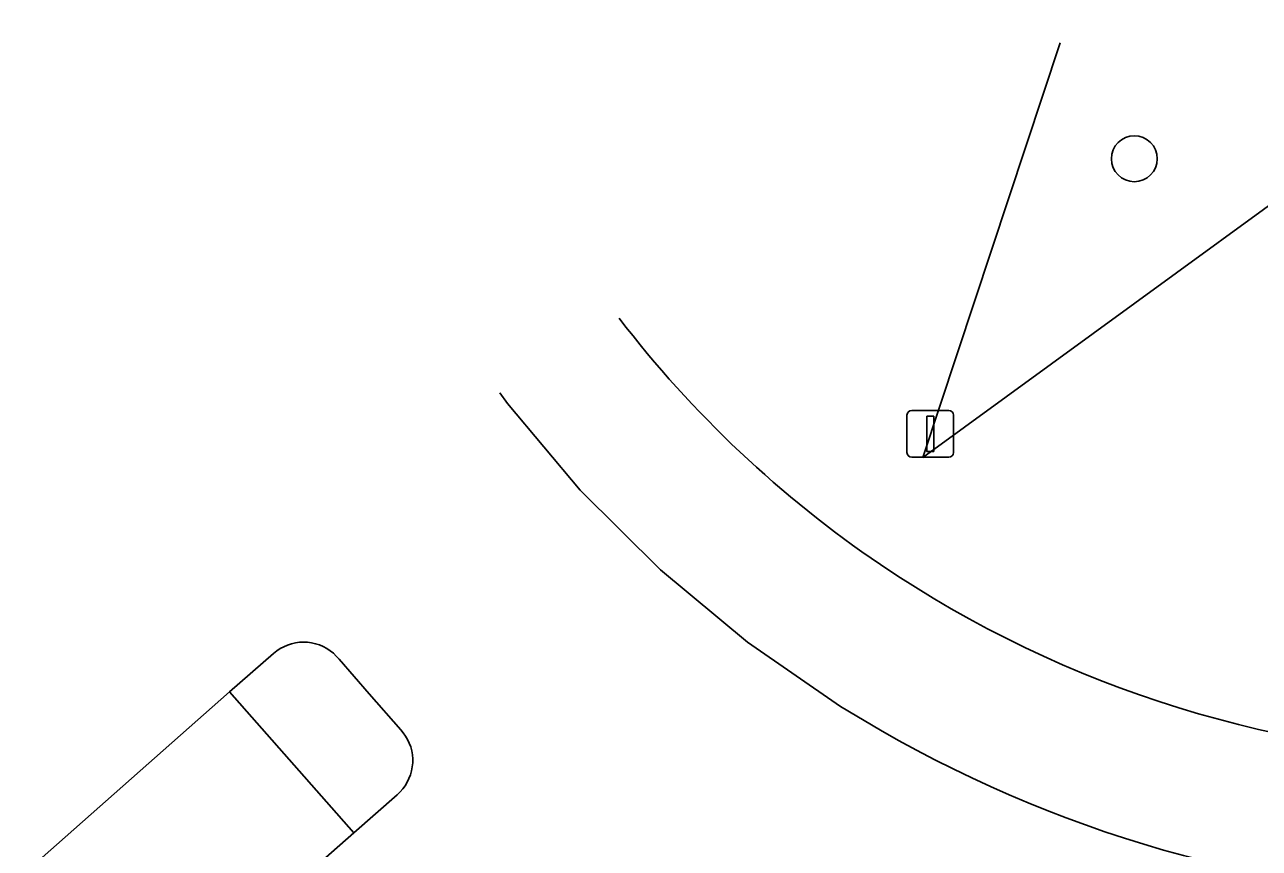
# Model space of a CAD drawing. Extents: x 162082 to 163393, y 388091 to 388632.
# Drawn here: x 162481.75 to 162508.08, y 388614.92 to 388632.48 of the extents above; entities that cross this region are included whole.
import ezdxf

# ---------------------------------------------------------------- set-up
doc = ezdxf.new("R2010")
doc.units = 0
for name, color, linetype in [('IMGEO_Berm_groen', 7, 'Continuous'), ('IMGEO_Boom', 7, 'Continuous'), ('IMGEO_Rijbaan_regionaal_gesloten', 7, 'Continuous'), ('IMGEO_Verkeersbordpaal', 7, 'Continuous'), ('IMGEO_Verkeerseiland_open', 7, 'Continuous')]:
    doc.layers.add(name, color=color, linetype=linetype)

msp = doc.modelspace()

# ---------------------------------------------------------------- linework, layer by layer
at = {"layer": 'IMGEO_Berm_groen'}
msp.add_lwpolyline([(162525.236, 388626.387), (162526.326, 388623.156), (162513.583, 388632.481), (162500.906, 388623.255), (162503.834, 388632.097)], dxfattribs=at)
at = {"layer": 'IMGEO_Boom'}
msp.add_circle((162505.416, 388629.623), 0.489, dxfattribs=at)
at = {"layer": 'IMGEO_Rijbaan_regionaal_gesloten'}
for points in [[(162491.881, 388624.635), (162492.043, 388624.403), (162493.596, 388622.557), (162495.308, 388620.857), (162497.164, 388619.316), (162499.151, 388617.948), (162500, 388617.439)], [(162486.12, 388618.256), (162487.053, 388619.074), (162487.125, 388619.131), (162487.197, 388619.179), (162487.274, 388619.22), (162487.354, 388619.254), (162487.436, 388619.281), (162487.521, 388619.301), (162487.607, 388619.313), (162487.694, 388619.317), (162487.781, 388619.313), (162487.867, 388619.301), (162487.952, 388619.282), (162488.035, 388619.256), (162488.115, 388619.222), (162488.191, 388619.181), (162488.264, 388619.133), (162488.332, 388619.079), (162488.395, 388619.019), (162488.453, 388618.954), (162489.099, 388618.214), (162489.768, 388617.448), (162489.821, 388617.385), (162489.871, 388617.315), (162489.915, 388617.241), (162489.951, 388617.163), (162489.981, 388617.082), (162490.003, 388616.998), (162490.018, 388616.913), (162490.025, 388616.828), (162490.024, 388616.741), (162490.016, 388616.656), (162490, 388616.571), (162489.976, 388616.488), (162489.945, 388616.407), (162489.907, 388616.33), (162489.863, 388616.256), (162489.812, 388616.187), (162489.755, 388616.122), (162489.692, 388616.063), (162488.768, 388615.248)], [(162481.748, 388614.395), (162486.12, 388618.256)], [(162488.768, 388615.248), (162484.3, 388611.323)]]:
    msp.add_lwpolyline(points, dxfattribs=at)
msp.add_arc((162513.446, 388640.818), 26.97, 240.0944, 269.8868, dxfattribs=at)
at = {"layer": 'IMGEO_Verkeersbordpaal'}
for p, q in [((162500.567, 388623.358), (162500.567, 388624.158)), ((162500.567, 388624.158), (162500.567, 388623.358)), ((162500.667, 388624.258), (162501.457, 388624.258)), ((162501.457, 388624.258), (162500.667, 388624.258)), ((162501.557, 388624.158), (162501.557, 388623.358)), ((162501.557, 388623.358), (162501.557, 388624.158)), ((162501.457, 388623.258), (162500.667, 388623.258)), ((162500.667, 388623.258), (162501.457, 388623.258))]:
    msp.add_line(p, q, dxfattribs=at)
msp.add_lwpolyline([(162500.987, 388624.133), (162501.137, 388624.133), (162501.137, 388623.383), (162500.987, 388623.383), (162500.987, 388624.133)], dxfattribs=at)
for centre, start, end in [((162500.667, 388624.158), 90, 180), ((162500.667, 388624.158), 90, 180), ((162501.457, 388624.158), 0, 90), ((162501.457, 388624.158), 360, 90), ((162500.667, 388623.358), 180, 270), ((162500.667, 388623.358), 180, 270), ((162501.457, 388623.358), 270, 0), ((162501.457, 388623.358), 270, 0)]:
    msp.add_arc(centre, 0.1, start, end, dxfattribs=at)
at = {"layer": 'IMGEO_Verkeerseiland_open'}
msp.add_lwpolyline([(162488.768, 388615.248), (162486.12, 388618.256)], dxfattribs=at)
for centre, radius, start, end in [((162513.432, 388640.803), 23.953, 217.4891, 235.8892), ((162513.437, 388640.803), 23.955, 235.8816, 269.7688)]:
    msp.add_arc(centre, radius, start, end, dxfattribs=at)

doc.saveas('drawing.dxf')
